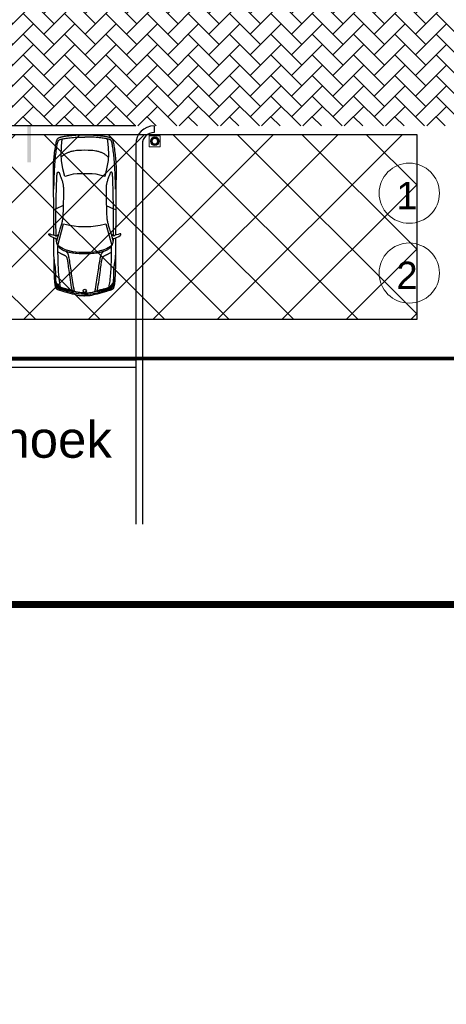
# Model space of a CAD drawing. Header units: millimetres. Extents: x 747415 to 1601423, y -236173 to 551995.
# Tile 332 of 549: x 1119397 to 1131086, y 162897 to 189904. Entities that reach past the tile are written whole.
import ezdxf
from ezdxf.lldxf.tags import DXFTag

# ---------------------------------------------------------------- set-up
doc = ezdxf.new("R2010")
doc.units = ezdxf.units.MM
doc.header["$LTSCALE"] = 100
doc.header["$MEASUREMENT"] = 0
doc.linetypes.add('DASHED2', pattern=[9.525, 6.35, -3.175])
doc.layers.get('0').update_dxf_attribs({"linetype": 'CONTINUOUS', "lineweight": 0})
for name, color, linetype in [('CONTROL_POINTS', 140, 'CONTINUOUS'), ('T--A9041_VERHARDING_Parkeren', 9, 'CONTINUOUS'), ('T--L9041_VERHARDING_Parkeren', 9, 'DASHED2'), ('T--L9041_VERHARDING_Wegen', 7, 'CONTINUOUS'), ('T--L9082_INRICHTING_SPECIFIEK_Auto', 8, 'CONTINUOUS')]:
    doc.layers.add(name, color=color, linetype=linetype)
for name, color, linetype, lineweight in [('T--A9041_VERHARDING_Wegen', 21, 'CONTINUOUS', 0), ('T--A9042_BEPLANTING', 90, 'CONTINUOUS', 0), ('T--L9020_GEBOUWEN', 252, 'CONTINUOUS', 0), ('T--L9052_Ontstop Riool', 240, 'CONTINUOUS', 0), ('T--L9052_Vuilwaterafvoer', 44, 'VUIL_WATER_AFVOER', 0), ('T--L9071_TERREINMEUBILAIR_Bank', 250, 'CONTINUOUS', 0), ('T--T9084_SANITAIR_Afvalstoffen', 170, 'CONTINUOUS', 0)]:
    doc.layers.add(name, color=color, linetype=linetype, lineweight=lineweight)
doc.styles.get("Standard").update_dxf_attribs({"font": 'arial.ttf'})
tags = doc.linetypes.add('VUIL_WATER_AFVOER', pattern='A,12.7,-5.08,["VWA",Standard,S=2.54,R=0,X=-2.54,Y=-1.27],-7.62', length=25.4).pattern_tags.tags
tags[6] = DXFTag(74, 10)

# ---------------------------------------------------------------- blocks, each defined once
blk = doc.blocks.new('auto107')
at = {"linetype": 'Continuous'}
for points in [[(72, 923), (73, 936), (74, 950), (75, 965), (76, 979), (78, 994), (79, 1008), (80, 1021), (82, 1035), (86, 1053), (91, 1077), (99, 1109), (110, 1151), (124, 1205), (141, 1267), (159, 1333), (178, 1399), (195, 1460), (210, 1512), (222, 1552), (232, 1580), (239, 1600), (245, 1613), (250, 1622), (256, 1628), (263, 1634), (270, 1640), (279, 1645), (288, 1650), (299, 1655), (309, 1660), (321, 1664), (333, 1667), (346, 1670), (360, 1673), (374, 1676), (388, 1678), (404, 1680), (421, 1683), (441, 1685), (465, 1687), (495, 1689), (531, 1691), (575, 1694), (624, 1696), (677, 1698), (730, 1700), (783, 1702), (832, 1704), (877, 1705), (927, 1706), (991, 1707), (1080, 1708), (1204, 1709), (1373, 1710), (1592, 1711), (1662, 1711)], [(117, 863), (120, 955), (127, 1033), (136, 1101), (147, 1161), (159, 1213), (172, 1262), (185, 1308), (197, 1351), (208, 1391), (219, 1428), (229, 1461), (237, 1489), (245, 1513), (251, 1532), (256, 1548), (261, 1561), (266, 1572), (271, 1581), (276, 1589), (281, 1597), (287, 1604), (293, 1610), (300, 1616), (307, 1622), (315, 1627), (322, 1631), (330, 1635), (338, 1639), (346, 1642), (354, 1645), (362, 1648), (370, 1650), (378, 1653), (386, 1655), (396, 1658), (407, 1660), (420, 1664), (435, 1668), (453, 1672), (476, 1678), (503, 1684), (536, 1691)], [(154, 865), (155, 916), (158, 960), (162, 1000), (166, 1035), (171, 1065), (176, 1091), (181, 1113), (186, 1132), (191, 1147), (195, 1161), (200, 1172), (204, 1182), (208, 1191), (212, 1201), (216, 1210), (220, 1221), (225, 1234), (229, 1249), (235, 1268), (240, 1288), (246, 1311), (252, 1334), (258, 1358), (264, 1381), (269, 1402), (275, 1423), (280, 1442), (285, 1459), (289, 1475), (294, 1489), (297, 1501), (301, 1512), (304, 1521), (307, 1529), (310, 1536), (313, 1542), (316, 1548), (320, 1553), (324, 1558), (328, 1562), (333, 1567), (338, 1571), (344, 1576), (350, 1580), (357, 1585), (364, 1590), (370, 1595), (377, 1601), (384, 1606), (392, 1613), (401, 1620), (411, 1628), (424, 1637), (440, 1648)], [(189, 1200), (208, 1282), (224, 1348), (238, 1401), (250, 1442), (260, 1473), (269, 1499), (276, 1520), (283, 1537), (289, 1551), (294, 1563), (300, 1572), (305, 1581), (312, 1588), (318, 1595), (326, 1601), (333, 1607), (341, 1612), (349, 1616), (357, 1621), (366, 1624), (375, 1628), (384, 1631), (394, 1634), (404, 1637), (415, 1641), (427, 1644), (440, 1647), (454, 1650), (470, 1652), (487, 1655), (505, 1656), (525, 1658), (546, 1659), (568, 1659), (591, 1660), (613, 1660), (636, 1661), (659, 1661), (681, 1662), (704, 1662), (726, 1663), (749, 1663), (771, 1664), (793, 1665), (816, 1666), (840, 1668), (864, 1671), (890, 1675), (917, 1680), (950, 1685), (990, 1691), (1041, 1697), (1107, 1703), (1190, 1709)], [(1624, 86), (1616, 87), (1606, 88), (1595, 89), (1583, 90), (1570, 92), (1556, 95), (1541, 98), (1527, 101), (1513, 105), (1500, 109), (1488, 113), (1476, 118), (1465, 123), (1454, 129), (1444, 135), (1434, 141), (1424, 148), (1414, 156), (1404, 164), (1395, 173), (1385, 183), (1375, 194), (1366, 206), (1356, 218), (1347, 232), (1338, 246), (1329, 261), (1321, 277), (1313, 294), (1306, 311), (1299, 329), (1292, 349), (1286, 370), (1279, 391), (1273, 415), (1267, 440), (1261, 468), (1255, 497), (1249, 530), (1243, 565), (1238, 606), (1233, 654), (1229, 711), (1227, 781), (1226, 866), (1227, 951), (1229, 1021), (1233, 1078), (1238, 1126), (1243, 1167), (1249, 1202), (1255, 1235), (1261, 1264), (1267, 1292), (1273, 1317), (1279, 1340), (1286, 1362), (1292, 1383), (1299, 1402), (1306, 1421), (1313, 1438), (1321, 1455), (1329, 1471), (1338, 1486), (1347, 1500), (1356, 1513), (1366, 1526), (1375, 1538), (1385, 1549), (1395, 1559), (1404, 1568), (1414, 1576), (1424, 1584), (1434, 1591), (1444, 1597), (1454, 1603), (1465, 1609), (1476, 1614), (1488, 1619), (1500, 1623), (1513, 1627), (1527, 1631), (1541, 1634), (1556, 1637), (1570, 1639), (1583, 1641), (1595, 1643), (1606, 1644), (1616, 1645), (1624, 1646)], [(1719, 1649), (1748, 1650), (1781, 1651), (1817, 1652), (1856, 1653), (1897, 1654), (1942, 1655), (1991, 1655), (2045, 1656), (2105, 1656), (2171, 1656), (2244, 1656), (2323, 1656), (2405, 1655), (2488, 1654), (2571, 1652), (2652, 1651), (2728, 1649), (2801, 1647), (2870, 1645), (2935, 1643), (2996, 1641), (3054, 1640), (3109, 1638), (3161, 1636), (3209, 1635), (3252, 1634), (3291, 1632), (3325, 1631), (3354, 1629), (3378, 1628), (3398, 1626), (3414, 1624), (3428, 1622), (3439, 1619), (3448, 1616), (3456, 1613), (3462, 1609), (3466, 1605), (3469, 1601), (3471, 1597), (3472, 1592), (3471, 1588), (3469, 1583), (3466, 1579), (3461, 1574), (3454, 1569), (3445, 1565), (3435, 1560), (3422, 1555), (3407, 1549), (3390, 1543), (3370, 1536), (3349, 1528), (3325, 1519), (3301, 1510), (3276, 1502), (3252, 1493), (3228, 1486), (3207, 1479), (3186, 1473), (3166, 1468), (3145, 1464), (3124, 1460), (3101, 1457), (3075, 1455), (3046, 1452), (3012, 1451), (2972, 1450), (2925, 1449), (2869, 1450), (2805, 1450), (2735, 1452), (2661, 1454), (2586, 1456), (2514, 1458), (2448, 1460), (2390, 1462), (2339, 1464), (2295, 1466), (2256, 1468), (2222, 1470), (2191, 1473), (2163, 1477), (2137, 1481), (2112, 1485), (2088, 1490), (2064, 1496), (2040, 1503), (2014, 1510), (1987, 1518), (1959, 1527), (1929, 1536), (1899, 1546), (1866, 1556), (1832, 1566), (1798, 1577), (1763, 1587), (1731, 1597), (1701, 1605), (1674, 1613), (1651, 1619), (1633, 1624), (1616, 1628), (1600, 1632), (1585, 1635), (1569, 1639)], [(1624, 1646), (1643, 1648), (1649, 1673), (1663, 1714), (1701, 1796), (1725, 1834), (1751, 1851), (1773, 1853), (1771, 1823), (1761, 1785), (1748, 1738), (1734, 1699), (1732, 1681), (1712, 1659), (1731, 1633), (1755, 1589)], [(1738, 1711), (1849, 1712), (2125, 1713), (2402, 1715), (2663, 1717), (2889, 1718), (3067, 1720), (3202, 1722), (3301, 1724), (3373, 1725), (3428, 1726), (3472, 1726), (3514, 1726), (3555, 1726), (3596, 1725), (3637, 1723), (3678, 1721), (3722, 1719), (3766, 1715), (3812, 1711), (3860, 1707), (3907, 1702), (3955, 1697), (4003, 1691), (4050, 1685), (4096, 1678), (4140, 1672), (4181, 1665), (4218, 1659), (4252, 1653), (4280, 1648), (4304, 1643), (4325, 1637), (4342, 1632), (4357, 1626), (4369, 1619), (4380, 1611), (4390, 1602), (4398, 1592), (4406, 1580), (4413, 1568), (4419, 1555), (4424, 1541), (4429, 1525), (4434, 1508), (4439, 1489), (4443, 1468), (4447, 1444), (4451, 1418), (4455, 1390), (4459, 1361), (4463, 1331), (4466, 1301), (4469, 1272), (4472, 1244), (4475, 1217), (4477, 1192), (4479, 1168), (4481, 1146), (4483, 1125), (4484, 1106), (4486, 1088), (4487, 1070), (4488, 1052), (4488, 1033), (4489, 1013), (4489, 992), (4489, 968), (4490, 944), (4490, 918), (4490, 892), (4490, 866), (4490, 840), (4490, 813), (4490, 788), (4489, 763), (4489, 740), (4489, 718), (4488, 698), (4488, 680), (4487, 662), (4486, 644), (4484, 626), (4483, 607), (4481, 586), (4479, 564), (4477, 540), (4475, 515), (4472, 488), (4469, 460), (4466, 431), (4463, 401), (4459, 371), (4455, 341), (4451, 313), (4447, 287), (4443, 264), (4439, 243), (4434, 224), (4429, 207), (4424, 191), (4419, 177), (4413, 164), (4406, 151), (4398, 140), (4390, 130), (4380, 121), (4369, 113), (4357, 106), (4342, 100), (4325, 95), (4304, 89), (4280, 84), (4252, 79), (4218, 73), (4181, 66), (4140, 60), (4096, 53), (4050, 47), (4003, 41), (3955, 35), (3907, 30), (3860, 25), (3812, 20), (3766, 17), (3722, 13), (3678, 11), (3637, 8), (3596, 7), (3555, 6), (3514, 5), (3472, 5), (3428, 6), (3373, 7), (3301, 8), (3202, 10), (3067, 12), (2889, 13), (2663, 15), (2402, 17), (2125, 18), (1849, 20), (1738, 20)], [(2998, 1713), (3180, 1707), (3327, 1703), (3446, 1698), (3543, 1693), (3622, 1688), (3690, 1684), (3752, 1679), (3810, 1674), (3863, 1669), (3913, 1664), (3961, 1658), (4007, 1653), (4052, 1647), (4095, 1641), (4136, 1635), (4173, 1629), (4207, 1623), (4237, 1618), (4261, 1613), (4281, 1608), (4297, 1604), (4310, 1599), (4320, 1595), (4329, 1591), (4336, 1586), (4342, 1581), (4348, 1576), (4353, 1569), (4357, 1560), (4361, 1549), (4366, 1536), (4370, 1521), (4374, 1503), (4379, 1483), (4383, 1460), (4388, 1434), (4392, 1405), (4397, 1374), (4402, 1340), (4406, 1303), (4411, 1263), (4415, 1221), (4419, 1177), (4422, 1128), (4425, 1074), (4427, 1013), (4428, 944), (4429, 866)], [(189, 1203), (243, 1214), (305, 1226), (372, 1237), (443, 1248), (514, 1258), (584, 1268), (651, 1277), (713, 1286), (771, 1294), (824, 1301), (872, 1308), (915, 1314), (954, 1319), (987, 1324), (1016, 1329), (1041, 1333), (1062, 1337), (1080, 1341), (1095, 1344), (1107, 1347), (1117, 1351), (1125, 1354), (1132, 1358), (1138, 1361), (1143, 1365), (1148, 1369), (1152, 1374), (1156, 1379), (1160, 1384), (1164, 1390), (1168, 1397), (1172, 1405), (1177, 1413), (1181, 1421), (1186, 1430), (1190, 1439), (1195, 1448), (1199, 1458), (1204, 1468), (1208, 1479), (1214, 1490), (1219, 1501), (1226, 1513), (1233, 1527), (1242, 1541), (1252, 1558), (1263, 1577), (1276, 1600)], [(189, 1144), (256, 1158), (322, 1170), (385, 1181), (447, 1191), (507, 1200), (565, 1209), (622, 1217), (678, 1226), (732, 1233), (785, 1241), (836, 1249), (887, 1256), (936, 1264), (983, 1271), (1027, 1278), (1067, 1285), (1104, 1292), (1135, 1298), (1160, 1304), (1181, 1309), (1198, 1314), (1211, 1319), (1223, 1325), (1233, 1331), (1243, 1337), (1253, 1344), (1262, 1351), (1271, 1359), (1279, 1368), (1287, 1378)], [(275, 1525), (356, 1538), (428, 1549), (490, 1557), (545, 1564), (594, 1570), (638, 1575), (679, 1579), (718, 1582), (755, 1584), (792, 1586), (829, 1588), (866, 1590), (906, 1592), (948, 1593), (991, 1595), (1035, 1596), (1081, 1597), (1129, 1598), (1177, 1599), (1227, 1600), (1278, 1600), (1330, 1600), (1384, 1600), (1439, 1600)], [(4379, 253), (4318, 240), (4140, 229), (3949, 216), (3784, 226), (3559, 269), (3349, 319), (3376, 420), (3410, 550), (3421, 662), (3425, 866), (3421, 1070), (3410, 1182), (3376, 1312), (3349, 1413), (3559, 1463), (3784, 1505), (3949, 1516), (4140, 1503), (4318, 1492), (4379, 1479)], [(3875, 221), (3880, 226), (3896, 242), (3910, 258), (3923, 273), (3934, 288), (3945, 304), (3956, 320), (3966, 338), (3976, 356), (3986, 374), (3994, 392), (4003, 411), (4010, 429), (4017, 448), (4024, 467), (4030, 488), (4036, 511), (4041, 536), (4047, 564), (4052, 599), (4057, 643), (4061, 700), (4065, 773), (4068, 866), (4065, 959), (4061, 1032), (4057, 1089), (4052, 1133), (4047, 1168), (4041, 1196), (4036, 1221), (4030, 1244), (4024, 1265), (4017, 1284), (4010, 1303), (4003, 1321), (3994, 1339), (3986, 1358), (3976, 1376), (3966, 1394), (3956, 1411), (3945, 1428), (3934, 1444), (3923, 1459), (3910, 1474), (3896, 1490), (3880, 1506), (3875, 1511)], [(1662, 21), (1592, 21), (1373, 22), (1204, 23), (1080, 24), (991, 25), (927, 26), (877, 27), (832, 28), (783, 30), (730, 32), (677, 34), (624, 36), (575, 38), (531, 41), (495, 43), (465, 45), (441, 47), (421, 49), (404, 51), (388, 54), (374, 56), (360, 59), (346, 62), (333, 65), (321, 68), (309, 72), (299, 77), (288, 81), (279, 87), (270, 92), (263, 98), (256, 104), (250, 110), (245, 119), (239, 132), (232, 151), (222, 180), (210, 220), (195, 272), (178, 333), (159, 399), (141, 465), (124, 527), (110, 581), (99, 623), (91, 655), (86, 679), (82, 697), (80, 711), (79, 724), (78, 738), (76, 752), (75, 767), (74, 782), (73, 796), (72, 809), (71, 820), (71, 831), (71, 840), (71, 849), (71, 858), (71, 866), (71, 874), (71, 883), (71, 892), (71, 901), (71, 912), (72, 923)], [(117, 869), (120, 777), (127, 698), (136, 631), (147, 571), (159, 519), (172, 470), (185, 424), (197, 381), (208, 341), (219, 304), (229, 271), (237, 243), (245, 219), (251, 200), (256, 184), (261, 171), (266, 160), (271, 151), (276, 143), (281, 135), (287, 128), (293, 121), (300, 116), (307, 110), (315, 105), (322, 101), (330, 97), (338, 93), (346, 90), (354, 87), (362, 84), (370, 82), (378, 79), (386, 77), (396, 74), (407, 71), (420, 68), (435, 64), (453, 60), (476, 54), (503, 48), (536, 41)], [(154, 866), (155, 816), (158, 771), (162, 732), (166, 697), (171, 667), (176, 641), (181, 619), (186, 600), (191, 584), (195, 571), (200, 560), (204, 550), (208, 540), (212, 531), (216, 521), (220, 510), (225, 498), (229, 482), (235, 464), (240, 443), (246, 421), (252, 398), (258, 374), (264, 351), (269, 330), (275, 309), (280, 290), (285, 273), (289, 257), (294, 243), (297, 231), (301, 220), (304, 211), (307, 203), (310, 196), (313, 189), (316, 184), (320, 179), (324, 174), (328, 169), (333, 165), (338, 161), (344, 156), (350, 152), (357, 147), (364, 142), (370, 137), (377, 131), (384, 125), (392, 119), (401, 112), (411, 104), (424, 94), (440, 83)], [(2998, 19), (3180, 24), (3327, 29), (3446, 34), (3543, 39), (3622, 43), (3690, 48), (3752, 53), (3810, 58), (3863, 63), (3913, 68), (3961, 73), (4007, 79), (4052, 85), (4095, 91), (4136, 97), (4173, 103), (4207, 108), (4237, 114), (4261, 119), (4281, 124), (4297, 128), (4310, 132), (4320, 137), (4329, 141), (4336, 145), (4342, 150), (4348, 156), (4353, 163), (4357, 172), (4361, 183), (4366, 195), (4370, 211), (4374, 228), (4379, 249), (4383, 272), (4388, 298), (4392, 326), (4397, 358), (4402, 392), (4406, 429), (4411, 468), (4415, 510), (4419, 555), (4422, 604), (4425, 658), (4427, 719), (4428, 787), (4429, 866)], [(189, 588), (256, 574), (322, 562), (385, 551), (447, 541), (507, 532), (565, 523), (622, 514), (678, 506), (732, 498), (785, 491), (836, 483), (887, 476), (936, 468), (983, 461), (1027, 454), (1067, 447), (1104, 440), (1135, 434), (1160, 428), (1181, 423), (1198, 418), (1211, 413), (1223, 407), (1233, 401), (1243, 395), (1253, 388), (1262, 381), (1271, 372), (1279, 363), (1287, 354)], [(189, 532), (208, 450), (224, 384), (238, 331), (250, 290), (260, 258), (269, 233), (276, 212), (283, 195), (289, 181), (294, 169), (300, 159), (305, 151), (312, 143), (318, 137), (326, 130), (333, 125), (341, 120), (349, 115), (357, 111), (366, 108), (375, 104), (384, 101), (394, 98), (404, 94), (415, 91), (427, 88), (440, 85), (454, 82), (470, 79), (487, 77), (505, 76), (525, 74), (546, 73), (568, 73), (591, 72), (613, 72), (636, 71), (659, 71), (681, 70), (704, 70), (726, 69), (749, 69), (771, 68), (793, 67), (816, 66), (840, 64), (864, 61), (890, 57), (917, 52), (950, 47), (990, 41), (1041, 34), (1107, 28), (1190, 23)], [(189, 529), (243, 518), (305, 506), (372, 495), (443, 484), (514, 474), (584, 464), (651, 455), (713, 446), (771, 438), (824, 431), (872, 424), (915, 418), (954, 413), (987, 408), (1016, 403), (1041, 399), (1062, 395), (1080, 391), (1095, 388), (1107, 384), (1117, 381), (1125, 378), (1132, 374), (1138, 371), (1143, 367), (1148, 363), (1152, 358), (1156, 353), (1160, 348), (1164, 341), (1168, 335), (1172, 327), (1177, 319), (1181, 311), (1186, 302), (1190, 293), (1195, 283), (1199, 274), (1204, 263), (1208, 253), (1214, 242), (1219, 230), (1226, 218), (1233, 205), (1242, 191), (1252, 174), (1263, 154), (1276, 132)], [(1719, 83), (1748, 82), (1781, 81), (1817, 80), (1856, 79), (1897, 78), (1942, 77), (1991, 76), (2045, 76), (2105, 76), (2171, 75), (2244, 76), (2323, 76), (2405, 77), (2488, 78), (2571, 79), (2652, 81), (2728, 83), (2801, 85), (2870, 87), (2935, 89), (2996, 91), (3054, 92), (3109, 94), (3161, 96), (3209, 97), (3252, 98), (3291, 100), (3325, 101), (3354, 102), (3378, 104), (3398, 106), (3414, 108), (3428, 110), (3439, 113), (3448, 116), (3456, 119), (3462, 123), (3466, 127), (3469, 131), (3471, 135), (3472, 140), (3471, 144), (3469, 149), (3466, 153), (3461, 158), (3454, 163), (3445, 167), (3435, 172), (3422, 177), (3407, 183), (3390, 189), (3370, 196), (3349, 204), (3325, 213), (3301, 221), (3276, 230), (3252, 239), (3228, 246), (3207, 253), (3186, 259), (3166, 264), (3145, 268), (3124, 272), (3101, 275), (3075, 277), (3046, 279), (3012, 281), (2972, 282), (2925, 283), (2869, 282), (2805, 282), (2735, 280), (2661, 278), (2586, 276), (2514, 274), (2448, 272), (2390, 270), (2339, 268), (2295, 266), (2256, 264), (2222, 261), (2191, 259), (2163, 255), (2137, 251), (2112, 247), (2088, 242), (2064, 236), (2040, 229), (2014, 222), (1987, 214), (1959, 205), (1929, 196), (1899, 186), (1866, 176), (1832, 166), (1798, 155), (1763, 145), (1731, 135), (1701, 127), (1674, 119), (1651, 113), (1633, 108), (1616, 104), (1600, 100), (1585, 96), (1569, 93)], [(275, 207), (356, 194), (428, 183), (490, 174), (545, 167), (594, 162), (638, 157), (679, 153), (718, 150), (755, 148), (792, 146), (829, 144), (866, 142), (906, 140), (948, 139), (991, 137), (1035, 136), (1081, 134), (1129, 133), (1177, 133), (1227, 132), (1278, 132), (1330, 132), (1384, 132), (1439, 132)], [(1624, 86), (1643, 84), (1649, 59), (1663, 18), (1701, -64), (1725, -102), (1751, -119), (1773, -121), (1771, -91), (1761, -54), (1748, -6), (1734, 33), (1732, 51), (1712, 73), (1731, 99), (1755, 142)]]:
    blk.add_lwpolyline(points, dxfattribs=at)
for points in [[(2550, 1457), (2457, 1654), (2439, 1715)], [(2550, 275), (2457, 78), (2439, 17)]]:
    blk.add_lwpolyline(points)
blk.add_lwpolyline([(2053, 284), (1459, 124), (1425, 160), (1361, 270), (1323, 369), (1284, 541), (1264, 704), (1264, 866), (1264, 1028), (1284, 1190), (1323, 1363), (1361, 1462), (1425, 1571), (1459, 1608), (2053, 1448), (2017, 1287), (1993, 1159), (1978, 1035), (1978, 943), (1978, 866), (1978, 789), (1978, 697), (1993, 573), (2017, 444)], close=True, dxfattribs=at)
blk.add_circle((211, 866), 43.8, dxfattribs=at)
at = {"layer": 'CONTROL_POINTS', "color": 255}
blk.add_circle((71, 870), 0.0123, dxfattribs=at)
at = {"layer": 'CONTROL_POINTS', "color": 1}
blk.add_point((71, 878), dxfattribs=at)
blk.add_point((71, 878), dxfattribs=at)
blk.add_point((71, 878), dxfattribs=at)

msp = doc.modelspace()

# ---------------------------------------------------------------- hatches: boundary and pattern name
at = {"layer": 'T--A9041_VERHARDING_Parkeren', "linetype": 'Continuous'}
h = msp.add_hatch(dxfattribs=at)
h.set_pattern_fill('ANSI37', color=256, scale=10000, style=0)
h.set_pattern_definition([(45, (64311.9, -239.9), (-883.8835, 883.8835), []), (135, (64311.9, -239.9), (-883.8835, -883.8835), [])])
h.paths.add_polyline_path([(1130287.356, 186749.158), (1122315.498, 186749.158), (1101787.355, 186749.158), (1101787.355, 181685.244), (1130287.356, 181685.244)])
at = {"layer": 'T--A9041_VERHARDING_Wegen', "linetype": 'Continuous'}
h = msp.add_hatch(dxfattribs=at)
h.set_pattern_fill('AR-HBONE', color=256, scale=100, style=0)
h.paths.add_polyline_path([(1102408.673, 193125.106), (1137308.673, 193125.106), (1137308.673, 186989.02), (1102408.673, 186989.02)])
at = {"layer": 'T--A9042_BEPLANTING'}
h = msp.add_hatch(dxfattribs=at)
h.set_pattern_fill('GRASS', color=256, scale=1500, style=0)
edge = h.paths.add_edge_path()
edge.add_line((1194589.183, 247525.193), (1194593.64, 247264.881))
edge.add_line((1194593.64, 247264.881), (1189597.042, 247120.843))
edge.add_line((1189597.042, 247120.843), (1179615.176, 246734.424))
edge.add_line((1179615.176, 246734.424), (1169673.169, 246260.926))
edge.add_line((1169673.169, 246260.926), (1159743.156, 245284.429))
edge.add_line((1159743.156, 245284.429), (1149794.302, 244232.037))
edge.add_line((1149794.302, 244232.037), (1139904.319, 243419.621))
edge.add_line((1139904.319, 243419.621), (1138613.747, 243325.021))
edge.add_line((1138613.747, 243325.021), (1135690.007, 243117.197))
edge.add_line((1135690.007, 243117.197), (1132771.926, 242932.503))
edge.add_line((1132771.926, 242932.503), (1129859.398, 242758.599))
edge.add_line((1129859.398, 242758.599), (1126616.556, 242566.575))
edge.add_line((1126616.556, 242566.575), (1123385.964, 242364.695))
edge.add_line((1123385.964, 242364.695), (1120184.728, 242139.833))
edge.add_line((1120184.728, 242139.833), (1117014.113, 241880.011))
edge.add_line((1117014.113, 241880.011), (1113876.289, 241570.228))
edge.add_line((1113876.289, 241570.228), (1110773.76, 241198.319))
edge.add_line((1110773.76, 241198.319), (1107692.214, 240764.72))
edge.add_line((1107692.214, 240764.72), (1104624.361, 240306.925))
edge.add_line((1104624.361, 240306.925), (1101572.465, 239835.828))
edge.add_line((1101572.465, 239835.828), (1100403.086, 239650.924))
edge.add_line((1100403.086, 239650.924), (1097780.987, 239217.99))
edge.add_line((1097780.987, 239217.99), (1095157.329, 238732.83))
edge.add_line((1095157.329, 238732.83), (1092526.922, 238274.052))
edge.add_line((1092526.922, 238274.052), (1089457.602, 237766.051))
edge.add_line((1089457.602, 237766.051), (1086388.73, 237224.846))
edge.add_line((1086388.73, 237224.846), (1083401.545, 236651.668))
edge.add_line((1083401.545, 236651.668), (1080469.385, 236024.459))
edge.add_line((1080469.385, 236024.459), (1077519.444, 235269.823))
edge.add_line((1077519.444, 235269.823), (1074567.867, 234454.498))
edge.add_line((1074567.867, 234454.498), (1071611.505, 233602.32))
edge.add_line((1071611.505, 233602.32), (1068661.406, 232725.291))
edge.add_line((1068661.406, 232725.291), (1065719.424, 231822.381))
edge.add_line((1065719.424, 231822.381), (1062684.54, 230856.109))
edge.add_line((1062684.54, 230856.109), (1059866.196, 229920.836))
edge.add_line((1059866.196, 229920.836), (1056845.381, 228880.035))
edge.add_line((1056845.381, 228880.035), (1054034.15, 227860.451))
edge.add_line((1054034.15, 227860.451), (1051908.682, 227043.859))
edge.add_line((1051908.682, 227043.859), (1051192.354, 226766.278))
edge.add_line((1051192.354, 226766.278), (1050671.69, 226564.519))
edge.add_line((1050671.69, 226564.519), (1049927.631, 226262.62))
edge.add_line((1049927.631, 226262.62), (1049070.32, 225903.54))
edge.add_line((1049070.32, 225903.54), (1048360.834, 225606.376))
edge.add_line((1048360.834, 225606.376), (1045574.185, 224396.868))
edge.add_line((1045574.185, 224396.868), (1042746.023, 223102.062))
edge.add_line((1042746.023, 223102.062), (1039916.204, 221736.561))
edge.add_line((1039916.204, 221736.561), (1037264.038, 220364.549))
edge.add_line((1037264.038, 220364.549), (1036639.036, 220037.907))
edge.add_line((1036639.036, 220037.907), (1035761.731, 219567.084))
edge.add_line((1035761.731, 219567.084), (1034455.173, 218860.02))
edge.add_line((1034455.173, 218860.02), (1031834.519, 217415.207))
edge.add_line((1031834.519, 217415.207), (1029063.532, 215837.52))
edge.add_line((1029063.532, 215837.52), (1026493.513, 214322.916))
edge.add_line((1026493.513, 214322.916), (1023661.374, 212596.81))
edge.add_line((1023661.374, 212596.81), (1021148.701, 211011.913))
edge.add_line((1021148.701, 211011.913), (1018664.489, 209394.723))
edge.add_line((1018664.489, 209394.723), (1016111.63, 207674.051))
edge.add_line((1016111.63, 207674.051), (1013541.964, 205866.676))
edge.add_line((1013541.964, 205866.676), (1011054.819, 204060.939))
edge.add_line((1011054.819, 204060.939), (1008551.61, 202180.933))
edge.add_line((1008551.61, 202180.933), (1006071.977, 200261.271))
edge.add_line((1006071.977, 200261.271), (1003623.026, 198305.877))
edge.add_line((1003623.026, 198305.877), (1001255.469, 196356.541))
edge.add_line((1001255.469, 196356.541), (998895.97, 194358.237))
edge.add_line((998895.97, 194358.237), (996592.894, 192340.973))
edge.add_line((996592.894, 192340.973), (994271.188, 190253.094))
edge.add_line((994271.188, 190253.094), (992089.799, 188232.713))
edge.add_line((992089.799, 188232.713), (989855.126, 186096.735))
edge.add_line((989855.126, 186096.735), (987565.682, 183840.779))
edge.add_line((987565.682, 183840.779), (985556.73, 181812.43))
edge.add_line((985556.73, 181812.43), (983340.235, 179499.914))
edge.add_line((983340.235, 179499.914), (981234.422, 177237.565))
edge.add_line((981234.422, 177237.565), (979162.94, 174943.215))
edge.add_line((979162.94, 174943.215), (977214.691, 172724.59))
edge.add_line((977214.691, 172724.59), (975036.892, 170165.071))
edge.add_line((975036.892, 170165.071), (973160.412, 167901.106))
edge.add_line((973160.412, 167901.106), (971300.145, 165540.186))
edge.add_line((971300.145, 165540.186), (970653.489, 164750.347))
edge.add_line((970653.489, 164750.347), (969323.906, 163031.694))
edge.add_line((969323.906, 163031.694), (967532.389, 160664.585))
edge.add_line((967532.389, 160664.585), (965620.33, 158124.446))
edge.add_line((965620.33, 158124.446), (963729.485, 155559.861))
edge.add_line((963729.485, 155559.861), (962160.024, 153368.205))
edge.add_line((962160.024, 153368.205), (960583.853, 151476.839))
edge.add_line((960583.853, 151476.839), (957868.106, 147829.141))
edge.add_line((957868.106, 147829.141), (955546.579, 144354.957))
edge.add_line((955546.579, 144354.957), (952781.766, 139999.101))
edge.add_line((952781.766, 139999.101), (950228.309, 135925.671))
edge.add_line((950228.309, 135925.671), (947689.507, 131669.07))
edge.add_line((947689.507, 131669.07), (945836.511, 128467.426))
edge.add_line((945836.511, 128467.426), (939785.242, 117718.876))
edge.add_line((939785.242, 117718.876), (930712.869, 102774.401))
edge.add_line((930712.869, 102774.401), (922173.53, 90199.799))
edge.add_arc((831492.457, 157259.067), 112782.989, 306.60619454, 323.5168236, ccw=False)
edge.add_line((898746.269, 66722.183), (906881.323, 58450.839))
edge.add_arc((1039056.702, -43733.649), 167068.849, 138.06483794, 142.29247104, ccw=False)
edge.add_line((914773.924, 67916.66), (924725.806, 83316.857))
edge.add_line((924725.806, 83316.857), (935036.865, 100427.915))
edge.add_line((935036.865, 100427.915), (938271.243, 105214.41))
edge.add_line((938271.243, 105214.41), (944567.151, 115601.153))
edge.add_line((944567.151, 115601.153), (949536.685, 124088.131))
edge.add_line((949536.685, 124088.131), (954824.472, 132626.587))
edge.add_line((954824.472, 132626.587), (959827.89, 140132.671))
edge.add_line((959827.89, 140132.671), (963059.812, 145135.12))
edge.add_line((963059.812, 145135.12), (965500.197, 148828.356))
edge.add_line((965500.197, 148828.356), (966613.361, 150562.786))
edge.add_line((966613.361, 150562.786), (968025.373, 152669.584))
edge.add_line((968025.373, 152669.584), (969925.147, 155201.552))
edge.add_line((969925.147, 155201.552), (971712.101, 157704.465))
edge.add_line((971712.101, 157704.465), (973307.285, 159791.446))
edge.add_line((973307.285, 159791.446), (974380.773, 161326.936))
edge.add_line((974380.773, 161326.936), (975513.5, 162711.848))
edge.add_line((975513.5, 162711.848), (977022.752, 164676.523))
edge.add_line((977022.752, 164676.523), (979125.989, 167160.936))
edge.add_line((979125.989, 167160.936), (980701.644, 168861.659))
edge.add_line((980701.644, 168861.659), (983077.997, 171627.505))
edge.add_line((983077.997, 171627.505), (985074.319, 173856.029))
edge.add_line((985074.319, 173856.029), (986909.132, 175828.505))
edge.add_line((986909.132, 175828.505), (989063.699, 178159.256))
edge.add_line((989063.699, 178159.256), (991154.428, 180245.145))
edge.add_line((991154.428, 180245.145), (993121.205, 182057.606))
edge.add_line((993121.205, 182057.606), (995324.494, 184142.051))
edge.add_line((995324.494, 184142.051), (997280.219, 186006.612))
edge.add_line((997280.219, 186006.612), (999623.744, 188200.448))
edge.add_line((999623.744, 188200.448), (1002349.065, 190608.065))
edge.add_line((1002349.065, 190608.065), (1004754.956, 192653.066))
edge.add_line((1004754.956, 192653.066), (1007294.928, 194741.918))
edge.add_line((1007294.928, 194741.918), (1008978.786, 196161.928))
edge.add_line((1008978.786, 196161.928), (1011076.047, 197755.95))
edge.add_line((1011076.047, 197755.95), (1013065.241, 199247.814))
edge.add_line((1013065.241, 199247.814), (1015821.037, 201346.882))
edge.add_line((1015821.037, 201346.882), (1017686.716, 202722.52))
edge.add_line((1017686.716, 202722.52), (1020957.031, 204817.97))
edge.add_line((1020957.031, 204817.97), (1023228.197, 206313.401))
edge.add_line((1023228.197, 206313.401), (1026470.58, 208376.744))
edge.add_line((1026470.58, 208376.744), (1028603.548, 209658.432))
edge.add_line((1028603.548, 209658.432), (1030968.801, 211111.637))
edge.add_line((1030968.801, 211111.637), (1032974.557, 212278.47))
edge.add_line((1032974.557, 212278.47), (1034989.373, 213415.47))
edge.add_line((1034989.373, 213415.47), (1036654.679, 214452.728))
edge.add_line((1036654.679, 214452.728), (1038246.03, 215241.653))
edge.add_line((1038246.03, 215241.653), (1039948.347, 216202.761))
edge.add_line((1039948.347, 216202.761), (1041825.775, 217172.039))
edge.add_line((1041825.775, 217172.039), (1043014.131, 217759.859))
edge.add_line((1043014.131, 217759.859), (1045164.207, 218821.145))
edge.add_line((1045164.207, 218821.145), (1047341.541, 219812.404))
edge.add_line((1047341.541, 219812.404), (1050071.07, 221013.985))
edge.add_line((1050071.07, 221013.985), (1051244.22, 221490.97))
edge.add_line((1051244.22, 221490.97), (1052347.556, 221956.97))
edge.add_line((1052347.556, 221956.97), (1053649.506, 222430.47))
edge.add_line((1053649.506, 222430.47), (1054533.126, 222784.97))
edge.add_line((1054533.126, 222784.97), (1056086.056, 223306.47))
edge.add_line((1056086.056, 223306.47), (1057869.317, 223968.97))
edge.add_line((1057869.317, 223968.97), (1060574.556, 224929.97))
edge.add_line((1060574.556, 224929.97), (1063483.693, 225922.97))
edge.add_line((1063483.693, 225922.97), (1065608.903, 226631.593))
edge.add_line((1065608.903, 226631.593), (1069173.064, 227676.47))
edge.add_line((1069173.064, 227676.47), (1072281.977, 228625.637))
edge.add_line((1072281.977, 228625.637), (1075375.394, 229611.47))
edge.add_line((1075375.394, 229611.47), (1077123.927, 230119.62))
edge.add_line((1077123.927, 230119.62), (1080375.394, 230986.97))
edge.add_line((1080375.394, 230986.97), (1082892.594, 231747.063))
edge.add_line((1082892.594, 231747.063), (1087287.423, 232727.295))
edge.add_line((1087287.423, 232727.295), (1089726.851, 233304.236))
edge.add_line((1089726.851, 233304.236), (1092683.446, 233905.227))
edge.add_line((1092683.446, 233905.227), (1095564.394, 234529.046))
edge.add_line((1095564.394, 234529.046), (1098820.303, 235134.124))
edge.add_line((1098820.303, 235134.124), (1101429.17, 235680.801))
edge.add_line((1101429.17, 235680.801), (1102775.394, 235932.97))
edge.add_line((1102775.394, 235932.97), (1105482.445, 236248.973))
edge.add_line((1105482.445, 236248.973), (1107758.807, 236612.397))
edge.add_line((1107758.807, 236612.397), (1110496.735, 236978.709))
edge.add_line((1110496.735, 236978.709), (1115376.091, 237663.748))
edge.add_line((1115376.091, 237663.748), (1120160.891, 238162.648))
edge.add_line((1120160.891, 238162.648), (1122883.614, 238303.454))
edge.add_line((1122883.614, 238303.454), (1125390.669, 238461.915))
edge.add_line((1125390.669, 238461.915), (1128123.405, 238391.97))
edge.add_line((1128123.405, 238391.97), (1132768.171, 238736.47))
edge.add_line((1132768.171, 238736.47), (1135790.587, 239107.966))
edge.add_line((1135790.587, 239107.966), (1138342.94, 239481.456))
edge.add_line((1138342.94, 239481.456), (1142060.43, 239524.47))
edge.add_line((1142060.43, 239524.47), (1147419.918, 239838.053))
edge.add_line((1147419.918, 239838.053), (1152508.673, 240937.759))
edge.add_line((1152508.673, 240937.759), (1161790.445, 241405.25))
edge.add_line((1161790.445, 241405.25), (1166293.104, 242414.317))
edge.add_line((1166293.104, 242414.317), (1170003.913, 243136.47))
edge.add_line((1170003.913, 243136.47), (1182817.631, 243902.97))
edge.add_line((1182817.631, 243902.97), (1191677.387, 244103.47))
edge.add_line((1191677.387, 244103.47), (1200992.076, 244164.47))
edge.add_line((1200992.076, 244164.47), (1212315.556, 244345.47))
edge.add_line((1212315.556, 244345.47), (1212435.36, 247419.97))
edge.add_line((1212435.36, 247419.97), (1205479.36, 247503.517))
edge.add_line((1205479.36, 247503.517), (1202606.248, 247460.622))
edge.add_line((1202606.248, 247460.622), (1194593.64, 247264.881))
at = {"layer": 'T--L9041_VERHARDING_Parkeren'}
msp.add_hatch(color=256, dxfattribs=at).paths.add_polyline_path([(1119607.356, 186989.02), (1119607.356, 185989.02), (1119707.356, 185989.02), (1119707.356, 186989.02)])

# ---------------------------------------------------------------- linework, layer by layer
at = {"layer": 'T--A9041_VERHARDING_Parkeren', "linetype": 'Continuous'}
msp.add_lwpolyline([(1130287.356, 186749.158), (1122315.498, 186749.158), (1101787.355, 186749.158), (1101787.355, 181685.244), (1130287.356, 181685.244)], close=True, dxfattribs=at)
at = {"layer": 'T--A9041_VERHARDING_Wegen', "linetype": 'Continuous', "const_width": 1}
msp.add_lwpolyline([(1102408.673, 193125.106), (1137308.673, 193125.106), (1137308.673, 186989.02), (1102408.673, 186989.02)], close=True, dxfattribs=at)
at = {"layer": 'T--L9020_GEBOUWEN', "const_width": 200}
msp.add_lwpolyline([(1103537.356, 173863.108), (1103537.356, 156813.108), (1104058.889, 156813.108), (1104058.093, 150553.664), (1108466.956, 150553.664), (1108466.159, 156813.108), (1161987.356, 156813.108), (1161987.356, 173863.108)], close=True, dxfattribs=at)
at = {"layer": 'T--L9041_VERHARDING_Parkeren', "const_width": 1}
msp.add_lwpolyline([(1119607.356, 186989.02), (1119607.356, 185989.02), (1119707.356, 185989.02), (1119707.356, 186989.02), (1119607.356, 186989.02)], dxfattribs=at)
at = {"layer": 'T--L9041_VERHARDING_Wegen'}
for p, q in [((1122578.324, 186489.02), (1122578.324, 176063.108)), ((1122758.324, 186489.02), (1122758.324, 176063.108))]:
    msp.add_line(p, q, dxfattribs=at)
for points in [[(1122578.324, 186989.02), (1091782, 186989.02)], [(1123078.324, 186989.02), (1123078.324, 186809.02)], [(1122578.324, 180563.108), (1101512.356, 180563.108)], [(1122578.324, 180363.108), (1101712.356, 180363.108)]]:
    msp.add_lwpolyline(points, dxfattribs=at)
at = {"layer": 'T--L9041_VERHARDING_Wegen', "const_width": 1}
for points in [[(1125969.877, 176063.108), (1125969.877, 180063.108), (1126319.877, 180063.108), (1126319.877, 175713.108), (1125969.877, 175713.108)], [(1130287.356, 176063.108), (1130287.356, 180063.108), (1130637.356, 180063.108), (1130637.356, 175713.108), (1130287.356, 175713.108)], [(1101787.356, 176063.108), (1130287.356, 176063.108), (1130287.356, 175713.108), (1101787.356, 175713.108)]]:
    msp.add_lwpolyline(points, close=True, dxfattribs=at)
at = {"layer": 'T--L9041_VERHARDING_Wegen'}
for radius in [500, 320]:
    msp.add_arc((1123078.324, 186489.02), radius, 90, 180, dxfattribs=at)
at = {"layer": 'T--L9052_Vuilwaterafvoer', "ltscale": 2, "const_width": 100}
msp.add_lwpolyline([(1086387.424, 180611.802), (1170714.057, 180611.804)], dxfattribs=at)
at = {"layer": 'T--L9071_TERREINMEUBILAIR_Bank'}
msp.add_lwpolyline([(1122948.5, 186719.5), (1123248.5, 186719.5), (1123248.5, 186419.5), (1122948.5, 186419.5)], close=True, dxfattribs=at)
for centre, radius in [((1123098.5, 186569.5), 120), ((1123098.5, 186569.5), 115), ((1123098.5, 186569.5), 110), ((1123098.5, 186569.5), 105), ((1123098.5, 186569.5), 100), ((1123098.5, 186569.5), 95), ((1123098.5, 186569.5), 90), ((1123098.5, 186569.5), 85), ((1123098.5, 186569.5), 80), ((1123098.5, 186569.5), 75), ((1130071.5, 185144), 825), ((1130071.5, 182954), 825)]:
    msp.add_circle(centre, radius, dxfattribs=at)

# ---------------------------------------------------------------- block references
at = {"layer": 'T--L9082_INRICHTING_SPECIFIEK_Auto', "rotation": 90}
msp.add_blockref('auto107', (1122045, 182255), dxfattribs=at)

# ---------------------------------------------------------------- texts
at = {"layer": 'T--L9052_Ontstop Riool', "color": 1}
msp.add_text('0cm vanuit linker hoek', height=1000, dxfattribs=at).set_placement((1108025.244, 177887.837))
at = {"layer": 'T--T9084_SANITAIR_Afvalstoffen'}
for s, p in [('1', (1129717.101, 184706.075)), ('2', (1129717.101, 182516.075))]:
    msp.add_text(s, height=750, dxfattribs=at).set_placement(p)

doc.saveas('drawing.dxf')
